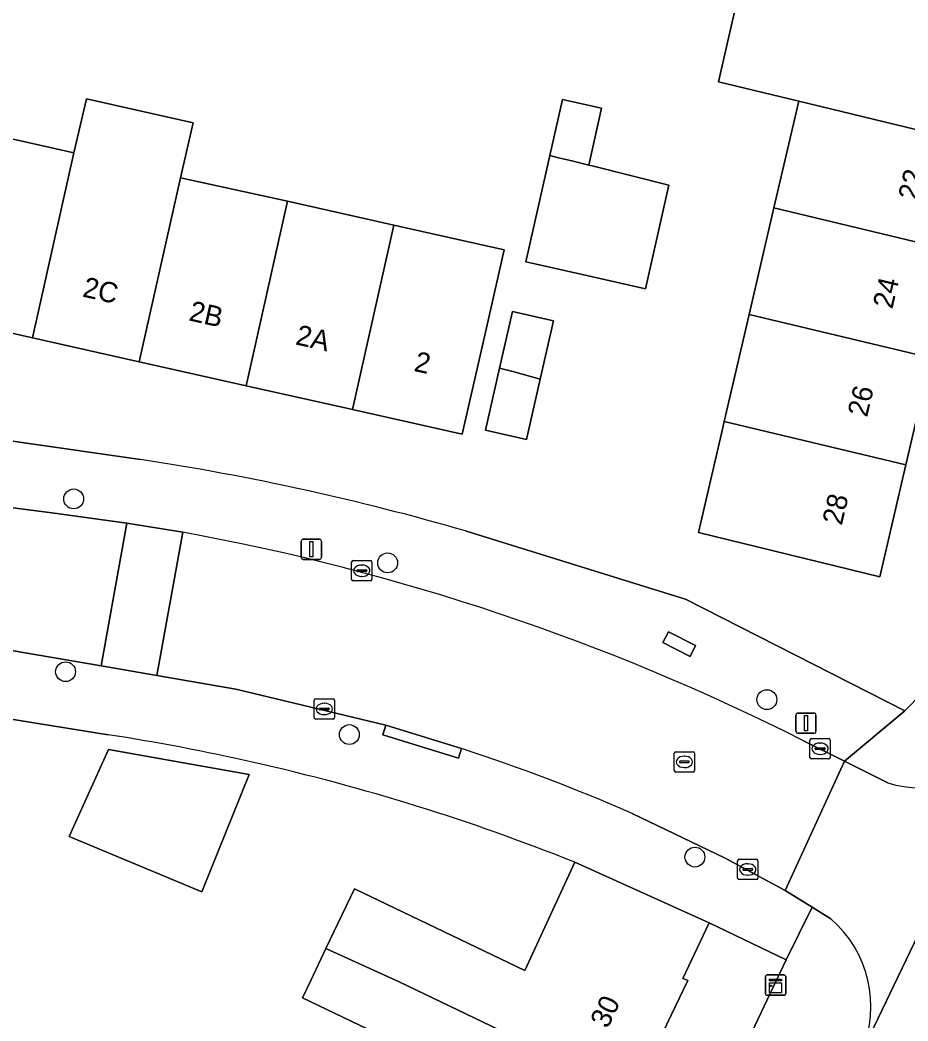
# Model space of a CAD drawing. Extents: x 163008 to 163854, y 382777 to 383982.
# Drawn here: x 163373.47 to 163417.22, y 383521.41 to 383570.73 of the extents above; entities that cross this region are included whole.
import ezdxf

# ---------------------------------------------------------------- set-up
doc = ezdxf.new("R2010")
doc.units = 0
for name, color, linetype in [('IMGEO_Boom', 7, 'Continuous'), ('IMGEO_Erf', 7, 'Continuous'), ('IMGEO_Kast', 7, 'Continuous'), ('IMGEO_Kolk', 7, 'Continuous'), ('IMGEO_Lichtmast', 7, 'Continuous'), ('IMGEO_Muur', 7, 'Continuous'), ('IMGEO_Pand', 7, 'Continuous'), ('IMGEO_Pand_nummerreeks', 7, 'Continuous'), ('IMGEO_Rijbaan_lokaal_gesloten', 7, 'Continuous'), ('IMGEO_Rijbaan_lokaal_open', 7, 'Continuous'), ('IMGEO_Rioolput', 7, 'Continuous'), ('IMGEO_Voetpad_open', 7, 'Continuous')]:
    doc.layers.add(name, color=color, linetype=linetype)

msp = doc.modelspace()

# ---------------------------------------------------------------- linework, layer by layer
at = {"layer": 'IMGEO_Boom'}
for centre in [(163376.115, 383547.135), (163391.582, 383543.984), (163375.715, 383538.619), (163410.266, 383537.245), (163389.697, 383535.523), (163406.72, 383529.486)]:
    msp.add_circle(centre, 0.489, dxfattribs=at)
at = {"layer": 'IMGEO_Erf'}
for points in [[(163418.345, 383554.08), (163417.117, 383548.822), (163415.826, 383543.289), (163406.893, 383545.481), (163408.026, 383550.352), (163408.166, 383550.955), (163409.389, 383556.215), (163410.612, 383561.474), (163411.836, 383566.734), (163407.879, 383567.695), (163409.088, 383572.939), (163410.902, 383572.499), (163411.53, 383575.225), (163410.798, 383575.24), (163410.767, 383581.448)], [(163366.63, 383573.299), (163367.086, 383565.73), (163367.981, 383550.763), (163368.116, 383550.748), (163373.451, 383549.934), (163379.409, 383549.079)], [(163395.42, 383545.556), (163395.787, 383545.442), (163406.135, 383542.223), (163406.25, 383542.187), (163417.063, 383536.698), (163418.746, 383538.412)], [(163377.81, 383535.516), (163370.681, 383536.653), (163358.786, 383538.189)], [(163395.399, 383518.71), (163387.381, 383522.557), (163387.791, 383523.412), (163388.544, 383524.982), (163389.954, 383527.92), (163398.34, 383523.895), (163400.811, 383529.23)], [(163407.958, 383517.577), (163411.222, 383524.423), (163407.421, 383526.246), (163406.122, 383523.495), (163406.375, 383523.406), (163403.679, 383517.795)]]:
    msp.add_lwpolyline(points, dxfattribs=at)
for points in [[(163397.329, 383559.406), (163396.367, 383555.196), (163395.254, 383550.321), (163389.857, 383551.533), (163384.608, 383552.712), (163379.348, 383553.893), (163374.079, 383555.076), (163368.557, 383556.316), (163369.667, 383561.192), (163370.63, 383565.425), (163376.123, 383564.187), (163376.742, 383566.842), (163382.002, 383565.667), (163381.378, 383562.96), (163386.645, 383561.815), (163391.892, 383560.632)], [(163400.204, 383566.823), (163402.118, 383566.391), (163401.486, 383563.585), (163401.655, 383563.543), (163405.438, 383562.602), (163404.284, 383557.493), (163401.092, 383558.213), (163398.826, 383558.724), (163398.397, 383558.821), (163399.578, 383564.052)], [(163399.761, 383555.907), (163399.103, 383553.043), (163398.418, 383550.063), (163396.617, 383550.477), (163396.395, 383550.528), (163397.095, 383553.585), (163397.734, 383556.372)], [(163375.895, 383530.496), (163377.833, 383534.788), (163384.752, 383533.563), (163382.435, 383527.774)]]:
    msp.add_lwpolyline(points, close=True, dxfattribs=at)
for centre, radius, start, end in [((163360.577, 383425.351), 125.153, 73.83527, 81.34593), ((163361.621, 383430.922), 105.839, 77.24589, 81.20166), ((163361.756, 383431.525), 105.221, 68.21207, 77.24489)]:
    msp.add_arc(centre, radius, start, end, dxfattribs=at)
at = {"layer": 'IMGEO_Kast'}
for p, q in [((163410.27, 383523.676), (163411.111, 383523.676)), ((163411.111, 383523.676), (163410.27, 383523.676)), ((163410.195, 383522.751), (163410.195, 383523.592)), ((163410.195, 383523.592), (163410.195, 383522.751)), ((163411.195, 383523.601), (163411.195, 383522.76)), ((163411.195, 383522.76), (163411.195, 383523.601)), ((163411.12, 383522.676), (163410.279, 383522.676)), ((163410.279, 383522.676), (163411.12, 383522.676))]:
    msp.add_line(p, q, dxfattribs=at)
for points in [[(163410.39, 383523.466), (163410.99, 383523.466), (163410.99, 383523.381), (163410.39, 383523.381), (163410.39, 383523.466)], [(163410.39, 383523.291), (163410.99, 383523.291), (163410.99, 383522.802), (163410.39, 383522.802), (163410.39, 383523.291)]]:
    msp.add_lwpolyline(points, dxfattribs=at)
msp.add_circle((163410.474, 383523.14), 0.0377, dxfattribs=at)
for centre, start, end in [((163410.273, 383523.598), 92.4484, 184.2845), ((163410.273, 383523.598), 92.4484, 184.2845), ((163411.117, 383523.598), 2.4484, 94.2845), ((163411.117, 383523.598), 2.4484, 94.2845), ((163410.273, 383522.754), 182.4484, 274.2845), ((163410.273, 383522.754), 182.4484, 274.2845), ((163411.117, 383522.754), 272.4484, 4.2845), ((163411.117, 383522.754), 272.4484, 4.2845)]:
    msp.add_arc(centre, 0.0779, start, end, dxfattribs=at)
at = {"layer": 'IMGEO_Kolk'}
for p, q in [((163389.807, 383543.17), (163389.807, 383544.022)), ((163389.882, 383544.096), (163390.734, 383544.096)), ((163390.295, 383543.876), (163390.32, 383543.876)), ((163390.808, 383544.022), (163390.808, 383543.17)), ((163390.066, 383543.59), (163390.066, 383543.602)), ((163390.504, 383543.553), (163390.106, 383543.553)), ((163390.109, 383543.639), (163390.507, 383543.639)), ((163390.55, 383543.602), (163390.55, 383543.59)), ((163390.734, 383543.096), (163389.882, 383543.096)), ((163390.318, 383543.316), (163390.293, 383543.316)), ((163387.963, 383536.359), (163387.963, 383537.211)), ((163388.038, 383537.285), (163388.89, 383537.285)), ((163388.451, 383537.065), (163388.476, 383537.065)), ((163388.964, 383537.211), (163388.964, 383536.359)), ((163388.222, 383536.779), (163388.222, 383536.791)), ((163388.66, 383536.742), (163388.262, 383536.742)), ((163388.265, 383536.828), (163388.663, 383536.828)), ((163388.474, 383536.505), (163388.449, 383536.505)), ((163388.706, 383536.791), (163388.706, 383536.779)), ((163388.89, 383536.285), (163388.038, 383536.285)), ((163412.388, 383534.398), (163412.388, 383535.25)), ((163412.463, 383535.324), (163413.315, 383535.324)), ((163412.876, 383535.104), (163412.901, 383535.104)), ((163413.389, 383535.25), (163413.389, 383534.398)), ((163412.647, 383534.818), (163412.647, 383534.83)), ((163413.085, 383534.781), (163412.687, 383534.781)), ((163412.69, 383534.867), (163413.088, 383534.867)), ((163412.899, 383534.544), (163412.874, 383534.544)), ((163413.131, 383534.83), (163413.131, 383534.818)), ((163413.315, 383534.324), (163412.463, 383534.324)), ((163408.825, 383528.449), (163408.825, 383529.301)), ((163408.9, 383529.375), (163409.752, 383529.375)), ((163409.313, 383529.155), (163409.338, 383529.155)), ((163409.826, 383529.301), (163409.826, 383528.449)), ((163409.084, 383528.869), (163409.084, 383528.881)), ((163409.522, 383528.832), (163409.124, 383528.832)), ((163409.127, 383528.918), (163409.525, 383528.918)), ((163409.336, 383528.595), (163409.311, 383528.595)), ((163409.568, 383528.881), (163409.568, 383528.869)), ((163409.752, 383528.375), (163408.9, 383528.375))]:
    msp.add_line(p, q, dxfattribs=at)
for points in [[(163389.807, 383543.17), (163389.807, 383544.022)], [(163389.882, 383544.096), (163390.734, 383544.096)], [(163390.808, 383544.022), (163390.808, 383543.17)], [(163390.734, 383543.096), (163389.882, 383543.096)], [(163387.963, 383536.359), (163387.963, 383537.211)], [(163388.038, 383537.285), (163388.89, 383537.285)], [(163388.964, 383537.211), (163388.964, 383536.359)], [(163388.89, 383536.285), (163388.038, 383536.285)], [(163412.388, 383534.398), (163412.388, 383535.25)], [(163412.463, 383535.324), (163413.315, 383535.324)], [(163413.389, 383535.25), (163413.389, 383534.398)], [(163413.315, 383534.324), (163412.463, 383534.324)], [(163408.825, 383528.449), (163408.825, 383529.301)], [(163408.9, 383529.375), (163409.752, 383529.375)], [(163409.826, 383529.301), (163409.826, 383528.449)], [(163409.752, 383528.375), (163408.9, 383528.375)]]:
    msp.add_lwpolyline(points, dxfattribs=at)
for centre, radius, start, end in [((163389.884, 383544.02), 0.0765, 91.552, 178.448), ((163389.884, 383544.02), 0.0765, 91.552, 178.448), ((163390.732, 383544.02), 0.0765, 1.552, 88.448), ((163390.732, 383544.02), 0.0765, 1.552, 88.448), ((163390.106, 383543.599), 0.0403, 85.8775, 175.7526), ((163390.103, 383543.589), 0.0366, 178.938, 274.7102), ((163390.507, 383543.596), 0.043, 264.8664, 352.4533), ((163390.511, 383543.601), 0.0386, 1.7309, 96.639), ((163389.884, 383543.172), 0.0765, 181.552, 268.448), ((163389.884, 383543.172), 0.0765, 181.552, 268.448), ((163390.732, 383543.172), 0.0765, 271.552, 358.448), ((163390.732, 383543.172), 0.0765, 271.552, 358.448), ((163388.04, 383537.209), 0.0765, 91.552, 178.448), ((163388.04, 383537.209), 0.0765, 91.552, 178.448), ((163388.888, 383537.209), 0.0765, 1.552, 88.448), ((163388.888, 383537.209), 0.0765, 1.552, 88.448), ((163388.262, 383536.788), 0.0403, 85.8775, 175.7526), ((163388.259, 383536.778), 0.0366, 178.938, 274.7102), ((163388.663, 383536.785), 0.043, 264.8664, 352.4533), ((163388.667, 383536.79), 0.0386, 1.7309, 96.639), ((163388.04, 383536.361), 0.0765, 181.552, 268.448), ((163388.04, 383536.361), 0.0765, 181.552, 268.448), ((163388.888, 383536.361), 0.0765, 271.552, 358.448), ((163388.888, 383536.361), 0.0765, 271.552, 358.448), ((163412.465, 383535.248), 0.0765, 91.552, 178.448), ((163412.465, 383535.248), 0.0765, 91.552, 178.448), ((163413.313, 383535.248), 0.0765, 1.552, 88.448), ((163413.313, 383535.248), 0.0765, 1.552, 88.448), ((163412.687, 383534.827), 0.0403, 85.8775, 175.7526), ((163412.684, 383534.817), 0.0366, 178.938, 274.7102), ((163413.088, 383534.824), 0.043, 264.8664, 352.4533), ((163413.092, 383534.829), 0.0386, 1.7309, 96.639), ((163412.465, 383534.4), 0.0765, 181.552, 268.448), ((163412.465, 383534.4), 0.0765, 181.552, 268.448), ((163413.313, 383534.4), 0.0765, 271.552, 358.448), ((163413.313, 383534.4), 0.0765, 271.552, 358.448), ((163408.902, 383529.299), 0.0765, 91.552, 178.448), ((163408.902, 383529.299), 0.0765, 91.552, 178.448), ((163409.75, 383529.299), 0.0765, 1.552, 88.448), ((163409.75, 383529.299), 0.0765, 1.552, 88.448), ((163409.124, 383528.878), 0.0403, 85.8775, 175.7526), ((163409.121, 383528.868), 0.0366, 178.938, 274.7102), ((163409.525, 383528.875), 0.043, 264.8664, 352.4533), ((163409.529, 383528.88), 0.0386, 1.7309, 96.639), ((163408.902, 383528.451), 0.0765, 181.552, 268.448), ((163408.902, 383528.451), 0.0765, 181.552, 268.448), ((163409.75, 383528.451), 0.0765, 271.552, 358.448), ((163409.75, 383528.451), 0.0765, 271.552, 358.448)]:
    msp.add_arc(centre, radius, start, end, dxfattribs=at)
for centre, major_axis, ratio, start_param, end_param in [((163390.294, 383543.596), (-0.387, 0.002), 0.722429, 4.712389, 7.853982), ((163390.319, 383543.596), (-0.39, 0.002), 0.717154, 1.570796, 4.712389), ((163388.45, 383536.785), (-0.387, 0.002), 0.722429, 4.712389, 7.853982), ((163388.475, 383536.785), (-0.39, 0.002), 0.717154, 1.570796, 4.712389), ((163412.875, 383534.824), (-0.387, 0.002), 0.722429, 4.712389, 7.853982), ((163412.9, 383534.824), (-0.39, 0.002), 0.717154, 1.570796, 4.712389), ((163409.312, 383528.875), (-0.387, 0.002), 0.722429, 4.712389, 7.853982), ((163409.337, 383528.875), (-0.39, 0.002), 0.717154, 1.570796, 4.712389)]:
    msp.add_ellipse(centre, major_axis=major_axis, ratio=ratio, start_param=start_param, end_param=end_param, dxfattribs=at)
at = {"layer": 'IMGEO_Lichtmast'}
for p, q in [((163387.327, 383544.254), (163387.327, 383545.054)), ((163387.327, 383545.054), (163387.327, 383544.254)), ((163387.427, 383545.154), (163388.217, 383545.154)), ((163388.217, 383545.154), (163387.427, 383545.154)), ((163388.317, 383545.054), (163388.317, 383544.254)), ((163388.317, 383544.254), (163388.317, 383545.054)), ((163388.217, 383544.154), (163387.427, 383544.154)), ((163387.427, 383544.154), (163388.217, 383544.154)), ((163411.694, 383535.685), (163411.694, 383536.485)), ((163411.694, 383536.485), (163411.694, 383535.685)), ((163411.794, 383536.585), (163412.584, 383536.585)), ((163412.584, 383536.585), (163411.794, 383536.585)), ((163412.684, 383536.485), (163412.684, 383535.685)), ((163412.684, 383535.685), (163412.684, 383536.485)), ((163412.584, 383535.585), (163411.794, 383535.585)), ((163411.794, 383535.585), (163412.584, 383535.585))]:
    msp.add_line(p, q, dxfattribs=at)
for points in [[(163387.747, 383545.029), (163387.897, 383545.029), (163387.897, 383544.279), (163387.747, 383544.279), (163387.747, 383545.029)], [(163412.114, 383536.46), (163412.264, 383536.46), (163412.264, 383535.71), (163412.114, 383535.71), (163412.114, 383536.46)]]:
    msp.add_lwpolyline(points, dxfattribs=at)
for centre, start, end in [((163387.427, 383545.054), 90, 180), ((163387.427, 383545.054), 90, 180), ((163388.217, 383545.054), 0, 90), ((163388.217, 383545.054), 360, 90), ((163387.427, 383544.254), 180, 270), ((163387.427, 383544.254), 180, 270), ((163388.217, 383544.254), 270, 0), ((163388.217, 383544.254), 270, 0), ((163411.794, 383536.485), 90, 180), ((163411.794, 383536.485), 90, 180), ((163412.584, 383536.485), 0, 90), ((163412.584, 383536.485), 360, 90), ((163411.794, 383535.685), 180, 270), ((163411.794, 383535.685), 180, 270), ((163412.584, 383535.685), 270, 0), ((163412.584, 383535.685), 270, 0)]:
    msp.add_arc(centre, 0.1, start, end, dxfattribs=at)
at = {"layer": 'IMGEO_Muur'}
msp.add_lwpolyline([(163395.787, 383545.442), (163406.135, 383542.223)], dxfattribs=at)
msp.add_arc((163361.756, 383431.525), 105.221, 68.21207, 77.24489, dxfattribs=at)
at = {"layer": 'IMGEO_Pand'}
for points in [[(163419.859, 383575.009), (163413.782, 383575.177), (163411.53, 383575.225), (163410.902, 383572.499), (163409.088, 383572.939), (163407.879, 383567.695), (163411.836, 383566.734), (163420.79, 383564.56), (163422.073, 383570.055), (163419.099, 383570.773)], [(163374.079, 383555.076), (163379.348, 383553.893), (163381.378, 383562.96), (163382.002, 383565.667), (163376.742, 383566.842), (163376.123, 383564.187)], [(163399.578, 383564.052), (163400.006, 383563.949), (163400.448, 383563.843), (163400.728, 383563.774), (163401.486, 383563.585), (163402.118, 383566.391), (163400.204, 383566.823)], [(163411.836, 383566.734), (163410.612, 383561.474), (163419.57, 383559.33), (163420.79, 383564.56)], [(163374.079, 383555.076), (163376.123, 383564.187), (163370.63, 383565.425), (163369.667, 383561.192), (163368.557, 383556.316)], [(163401.486, 383563.585), (163400.728, 383563.774), (163400.448, 383563.843), (163400.006, 383563.949), (163399.578, 383564.052), (163398.397, 383558.821), (163398.826, 383558.724), (163401.092, 383558.213), (163404.284, 383557.493), (163405.438, 383562.602), (163401.655, 383563.543)], [(163386.645, 383561.815), (163381.378, 383562.96), (163379.348, 383553.893), (163384.608, 383552.712)], [(163391.892, 383560.632), (163386.645, 383561.815), (163384.608, 383552.712), (163389.857, 383551.533)], [(163418.345, 383554.08), (163419.57, 383559.33), (163410.612, 383561.474), (163409.389, 383556.215)], [(163391.892, 383560.632), (163389.857, 383551.533), (163395.254, 383550.321), (163396.367, 383555.196), (163397.329, 383559.406)], [(163397.095, 383553.585), (163397.352, 383553.516), (163397.622, 383553.443), (163397.753, 383553.408), (163399.103, 383553.043), (163399.761, 383555.907), (163397.734, 383556.372)], [(163418.345, 383554.08), (163409.389, 383556.215), (163408.166, 383550.955), (163417.117, 383548.822)], [(163399.103, 383553.043), (163397.753, 383553.408), (163397.622, 383553.443), (163397.352, 383553.516), (163397.095, 383553.585), (163396.395, 383550.528), (163396.617, 383550.477), (163398.418, 383550.063)], [(163417.117, 383548.822), (163408.166, 383550.955), (163408.026, 383550.352), (163406.893, 383545.481), (163415.826, 383543.289)], [(163382.435, 383527.774), (163384.752, 383533.563), (163377.833, 383534.788), (163375.895, 383530.496)], [(163403.679, 383517.795), (163406.375, 383523.406), (163406.122, 383523.495), (163407.421, 383526.246), (163400.811, 383529.23), (163398.34, 383523.895), (163389.954, 383527.92), (163388.544, 383524.982), (163392.146, 383523.335)], [(163393.775, 383515.325), (163394.05, 383515.051), (163400.802, 383511.808), (163403.679, 383517.795), (163392.146, 383523.335), (163388.544, 383524.982), (163387.791, 383523.412), (163387.381, 383522.557), (163395.399, 383518.71)]]:
    msp.add_lwpolyline(points, close=True, dxfattribs=at)
at = {"layer": 'IMGEO_Rijbaan_lokaal_gesloten'}
for points in [[(163422.471, 383535.55), (163414.963, 383519.907), (163414.821, 383519.619), (163387.99, 383463.854), (163392.631, 383461.788), (163413.28, 383504.776), (163417.318, 383513.38)], [(163414.963, 383519.907), (163422.471, 383535.55)], [(163416.233, 383533.143), (163414.086, 383534.211), (163411.172, 383527.832), (163412.503, 383527.01), (163413.416, 383526.445)]]:
    msp.add_lwpolyline(points, dxfattribs=at)
for centre, radius, start, end in [((163417.837, 383538.168), 5.274, 252.296, 320.9678), ((163409.628, 383522.097), 5.767, 337.6865, 48.9381)]:
    msp.add_arc(centre, radius, start, end, dxfattribs=at)
at = {"layer": 'IMGEO_Rijbaan_lokaal_open'}
for points in [[(163329.819, 383548.736), (163323.477, 383548.221), (163324.032, 383541.409), (163332.297, 383542.09), (163336.154, 383542.321), (163337.417, 383542.373), (163341.214, 383542.459), (163348.833, 383542.316), (163359.981, 383541.417), (163366.895, 383540.628), (163371.116, 383539.995), (163377.463, 383538.905), (163378.74, 383545.94), (163375.035, 383546.444), (163368.792, 383547.248), (163364.37, 383547.818), (163362.502, 383548.004), (163357.158, 383548.536)], [(163381.493, 383545.489), (163380.213, 383538.433), (163384.105, 383537.765), (163391.492, 383535.979), (163395.217, 383534.84)], [(163403.621, 383531.641), (163408.214, 383529.426), (163411.172, 383527.832), (163414.086, 383534.211), (163412.035, 383535.238)]]:
    msp.add_lwpolyline(points, dxfattribs=at)
msp.add_lwpolyline([(163380.213, 383538.433), (163381.493, 383545.489), (163378.74, 383545.94), (163377.463, 383538.905)], close=True, dxfattribs=at)
for centre, radius, start, end in [((163361.256, 383434.571), 112.749, 63.23255, 79.66022), ((163364.957, 383442.706), 96.976, 66.50318, 71.81796)]:
    msp.add_arc(centre, radius, start, end, dxfattribs=at)
at = {"layer": 'IMGEO_Rioolput'}
for p, q in [((163405.702, 383533.752), (163405.702, 383534.604)), ((163405.777, 383534.678), (163406.629, 383534.678)), ((163406.703, 383534.604), (163406.703, 383533.752)), ((163405.961, 383534.172), (163405.961, 383534.184)), ((163406.399, 383534.135), (163406.001, 383534.135)), ((163406.004, 383534.221), (163406.402, 383534.221)), ((163406.19, 383534.458), (163406.215, 383534.458)), ((163406.445, 383534.184), (163406.445, 383534.172)), ((163406.629, 383533.678), (163405.777, 383533.678)), ((163406.213, 383533.898), (163406.188, 383533.898))]:
    msp.add_line(p, q, dxfattribs=at)
for points in [[(163405.702, 383533.752), (163405.702, 383534.604)], [(163405.777, 383534.678), (163406.629, 383534.678)], [(163406.703, 383534.604), (163406.703, 383533.752)], [(163406.629, 383533.678), (163405.777, 383533.678)]]:
    msp.add_lwpolyline(points, dxfattribs=at)
for centre, radius, start, end in [((163405.779, 383534.602), 0.0765, 91.552, 178.448), ((163405.779, 383534.602), 0.0765, 91.552, 178.448), ((163406.627, 383534.602), 0.0765, 1.552, 88.448), ((163406.627, 383534.602), 0.0765, 1.552, 88.448), ((163406.001, 383534.181), 0.0403, 85.8775, 175.7526), ((163405.998, 383534.171), 0.0366, 178.938, 274.7102), ((163406.402, 383534.178), 0.043, 264.8664, 352.4533), ((163406.406, 383534.183), 0.0386, 1.7309, 96.639), ((163405.779, 383533.754), 0.0765, 181.552, 268.448), ((163405.779, 383533.754), 0.0765, 181.552, 268.448), ((163406.627, 383533.754), 0.0765, 271.552, 358.448), ((163406.627, 383533.754), 0.0765, 271.552, 358.448)]:
    msp.add_arc(centre, radius, start, end, dxfattribs=at)
for centre, major_axis, ratio, start_param, end_param in [((163406.189, 383534.178), (-0.387, 0.002), 0.722429, 4.712389, 7.853982), ((163406.214, 383534.178), (-0.39, 0.002), 0.717154, 1.570796, 4.712389)]:
    msp.add_ellipse(centre, major_axis=major_axis, ratio=ratio, start_param=start_param, end_param=end_param, dxfattribs=at)
at = {"layer": 'IMGEO_Voetpad_open'}
for points in [[(163420.817, 383641.099), (163412.674, 383636.834), (163415.848, 383631.024), (163416.447, 383629.038), (163418.093, 383623.583), (163420.092, 383616.958), (163421.617, 383611.904), (163423.213, 383606.615), (163423.61, 383605.602), (163424.108, 383596.678), (163424.14, 383590.329), (163424.17, 383584.388), (163424.217, 383574.898), (163424.77, 383574.908), (163423.966, 383569.475), (163420.234, 383542.028), (163418.746, 383538.412), (163417.063, 383536.698), (163414.086, 383534.211), (163416.233, 383533.143)], [(163379.409, 383549.079), (163373.451, 383549.934), (163368.116, 383550.748), (163367.981, 383550.763), (163363.531, 383551.261), (163362.42, 383551.44), (163360.245, 383551.79)], [(163357.158, 383548.536), (163362.502, 383548.004), (163362.55, 383548.41), (163368.84, 383547.65), (163368.792, 383547.248), (163375.035, 383546.444), (163378.74, 383545.94), (163381.493, 383545.489)], [(163412.035, 383535.238), (163414.086, 383534.211), (163417.063, 383536.698), (163406.25, 383542.187), (163406.135, 383542.223), (163395.787, 383545.442), (163395.42, 383545.556)], [(163395.217, 383534.84), (163395.072, 383534.362), (163391.347, 383535.502), (163391.492, 383535.979), (163384.105, 383537.765), (163380.213, 383538.433), (163377.463, 383538.905), (163371.116, 383539.995), (163371.044, 383539.501), (163366.823, 383540.134), (163366.895, 383540.628), (163359.981, 383541.417), (163348.833, 383542.316), (163341.214, 383542.459), (163341.226, 383541.96), (163337.429, 383541.874), (163337.417, 383542.373), (163336.154, 383542.321), (163336.185, 383541.822), (163332.427, 383541.598), (163332.297, 383542.09), (163324.032, 383541.409), (163321.291, 383541.183), (163270.708, 383537.014)], [(163358.786, 383538.189), (163370.681, 383536.653), (163377.81, 383535.516)], [(163400.811, 383529.23), (163407.421, 383526.246), (163411.222, 383524.423), (163412.503, 383527.01), (163411.172, 383527.832), (163408.214, 383529.426), (163403.621, 383531.641)], [(163413.416, 383526.445), (163412.503, 383527.01), (163411.222, 383524.423), (163407.958, 383517.577), (163407.819, 383517.643), (163394.744, 383489.722), (163393.082, 383486.146), (163380.048, 383459.98), (163378.049, 383455.967), (163379.932, 383455.859)]]:
    msp.add_lwpolyline(points, dxfattribs=at)
for points in [[(163406.756, 383539.911), (163405.419, 383540.59), (163405.147, 383540.055), (163406.485, 383539.376)], [(163405.419, 383540.59), (163406.756, 383539.911), (163406.485, 383539.376), (163405.147, 383540.055)], [(163395.217, 383534.84), (163391.492, 383535.979), (163391.347, 383535.502), (163395.072, 383534.362)]]:
    msp.add_lwpolyline(points, close=True, dxfattribs=at)
for centre, radius, start, end in [((163360.577, 383425.351), 125.153, 73.83527, 81.34593), ((163361.256, 383434.571), 112.749, 63.23255, 79.66022), ((163361.621, 383430.922), 105.839, 77.24589, 81.20166), ((163364.957, 383442.706), 96.976, 66.50318, 71.81796), ((163417.837, 383538.168), 5.274, 252.296, 320.9678), ((163361.756, 383431.525), 105.221, 68.21207, 77.24489), ((163409.628, 383522.097), 5.767, 337.6865, 48.9381)]:
    msp.add_arc(centre, radius, start, end, dxfattribs=at)

# ---------------------------------------------------------------- texts
at = {"layer": 'IMGEO_Pand_nummerreeks'}
for s, rotation, p in [('22', 76.8586, (163417.689, 383561.79)), ('2C', 347.3438, (163376.506, 383557.114)), ('24', 76.8586, (163416.445, 383556.46)), ('2B', 347.3434, (163381.745, 383555.937)), ('2A', 347.3434, (163386.999, 383554.757)), ('2', 347.3438, (163392.837, 383553.447)), ('26', 76.8586, (163415.2, 383551.127)), ('28', 76.8586, (163413.956, 383545.798)), ('30', 64.3338, (163402.421, 383520.996))]:
    msp.add_text(s, height=1, rotation=rotation, dxfattribs=at).set_placement(p)

doc.saveas('drawing.dxf')
